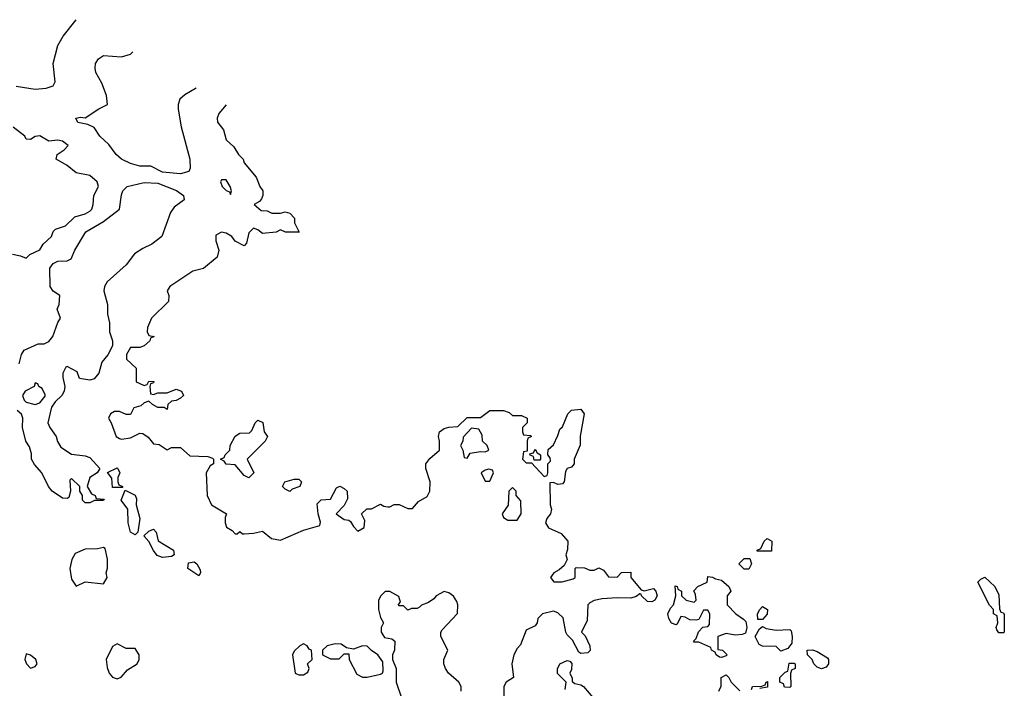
# Model space of a CAD drawing. Header units: inches. Extents: x 2380249 to 2585472, y 382747 to 546448.
# Tile 555 of 626: x 2535122 to 2539454, y 490303 to 493243. Entities that reach past the tile are written whole.
import ezdxf

# ---------------------------------------------------------------- set-up
doc = ezdxf.new("R2010")
doc.units = ezdxf.units.IN
doc.header["$MEASUREMENT"] = 0
doc.layers.add('C5439', color=7, linetype='Continuous')

msp = doc.modelspace()

# ---------------------------------------------------------------- linework, layer by layer
at = {"layer": 'C5439', "color": 4}
for points, elevation in [([(2535106, 492950), (2535190, 492937.3), (2535238, 492942), (2535268.4, 492951.6), (2535278, 492970), (2535268.7, 493050), (2535289.2, 493130), (2535312.3, 493170), (2535369.6, 493242.7)], 32), ([(2535898.8, 492942.3), (2535898.4, 492941.6), (2535848.3, 492911.7), (2535826.9, 492893.1), (2535819.1, 492870), (2535819.5, 492850), (2535832.3, 492772.3), (2535870.7, 492629.3), (2535871.3, 492590), (2535865.4, 492574.6), (2535830, 492565.2), (2535750, 492572.3), (2535699.3, 492599.3), (2535650, 492598.4), (2535609.7, 492609.7), (2535569.7, 492629.7), (2535546, 492650), (2535513.8, 492693.8), (2535474, 492730), (2535449.3, 492769.3), (2535422, 492782), (2535378, 492790), (2535368.7, 492810), (2535390, 492814), (2535410, 492810.8), (2535470, 492851), (2535508, 492870), (2535504, 492910), (2535483.2, 492963.2), (2535457.2, 493010), (2535453.2, 493030), (2535455.3, 493050), (2535468.7, 493070), (2535490, 493084.7), (2535570, 493079.1), (2535610, 493090.8), (2535619.8, 493100.7)], 28), ([(2536029.6, 492868.1), (2535998, 492830), (2535991.3, 492810), (2535991.6, 492791.6), (2536018, 492758), (2536030, 492714), (2536063.6, 492683.6), (2536084.7, 492650), (2536104.7, 492630), (2536110, 492614), (2536162, 492550), (2536178, 492510), (2536191.3, 492490), (2536191.3, 492470), (2536185.4, 492454.6), (2536176.9, 492443.1), (2536154, 492430), (2536183.6, 492403.6), (2536210, 492402), (2536231.6, 492391.6), (2536270, 492391.3), (2536290, 492398), (2536310, 492391.3), (2536331, 492370), (2536331.3, 492350), (2536351.6, 492308.4), (2536291.6, 492308.4), (2536270, 492318), (2536250.9, 492309.1), (2536190, 492302), (2536170, 492318), (2536150, 492326), (2536130, 492306), (2536119.6, 492260.4), (2536110, 492248), (2536070, 492268.7), (2536055.3, 492290), (2536030, 492304), (2536010, 492308.7), (2535984.7, 492295.3), (2535984.7, 492270), (2535998, 492230), (2535990, 492198), (2535930, 492148.7), (2535883.5, 492136.5), (2535782, 492070), (2535771.3, 492050), (2535778, 492030), (2535776, 492004), (2535702, 491930), (2535684.7, 491890), (2535682, 491870), (2535690, 491854), (2535714, 491850), (2535698, 491842), (2535694, 491830), (2535670, 491808), (2535650, 491802), (2535610, 491802), (2535591.3, 491770), (2535592, 491750), (2535634, 491710), (2535634, 491650), (2535670, 491634), (2535682, 491638), (2535690, 491654), (2535711.6, 491651.6), (2535710, 491646), (2535698, 491642), (2535694, 491630), (2535698, 491598), (2535710, 491594), (2535730, 491602), (2535770, 491602), (2535810, 491618), (2535834, 491610), (2535842, 491590), (2535830, 491578), (2535810, 491568), (2535790, 491566), (2535774, 491550), (2535770, 491528), (2535758, 491538), (2535730, 491538), (2535706, 491550), (2535690, 491566), (2535670, 491558), (2535654.8, 491545.2), (2535624, 491536), (2535610, 491506), (2535590, 491506), (2535560.4, 491520.4), (2535539.6, 491520.4), (2535522, 491510), (2535512, 491490), (2535524.7, 491470), (2535546.8, 491410), (2535561.4, 491401.4), (2535570, 491398.8), (2535610, 491404), (2535650, 491424.7), (2535663.6, 491423.6), (2535686.4, 491406.4), (2535710, 491378), (2535734.8, 491374.8), (2535770, 491352), (2535790, 491362), (2535830, 491362), (2535870, 491324.7), (2535950, 491322), (2535970, 491314), (2535974, 491310), (2535974, 491290), (2535959.6, 491280.4), (2535942, 491250), (2535946, 491150), (2535966, 491110), (2536032, 491070), (2536026, 491054), (2536026, 491030), (2536031.6, 491011.6), (2536056.9, 490996.9), (2536070, 490982), (2536078, 490982), (2536090, 490992), (2536102, 490982), (2536110, 490982), (2536150, 490984.7), (2536190, 490994), (2536230, 490961), (2536270, 490954), (2536370, 490998), (2536442, 491018), (2536446, 491034), (2536435.3, 491070), (2536430, 491114), (2536448.4, 491131.6), (2536490, 491134), (2536516.4, 491183.6), (2536530, 491192), (2536550, 491182), (2536562, 491170), (2536563.6, 491136.4), (2536550, 491106), (2536514, 491070), (2536550, 491044.7), (2536570, 491042), (2536576.9, 491036.9), (2536590, 491014), (2536610, 490994), (2536638, 491010), (2536640.4, 491040.4), (2536626, 491070), (2536648.7, 491091.3), (2536670, 491091.3), (2536710, 491112), (2536723.6, 491103.6), (2536741, 491101), (2536750, 491101), (2536770, 491111.3), (2536791.3, 491111.3), (2536830, 491094), (2536850, 491094), (2536876.4, 491123.6), (2536914, 491146), (2536926, 491170), (2536928, 491210), (2536909.1, 491269.1), (2536909.2, 491290), (2536926.8, 491313.2), (2536968.7, 491350), (2536968.9, 491388.9), (2536964, 491410), (2536969.3, 491430.7), (2536990, 491444.7), (2537010, 491451.3), (2537050, 491454), (2537090, 491494), (2537150, 491494), (2537190, 491524.7), (2537250, 491524.7), (2537276, 491516), (2537290, 491502), (2537330, 491502), (2537354, 491490), (2537354, 491470), (2537334, 491450), (2537334, 491430), (2537338, 491418), (2537370, 491414), (2537374, 491410), (2537358, 491402), (2537354, 491390), (2537354, 491346), (2537338, 491342), (2537334, 491310), (2537350, 491294), (2537374, 491294), (2537430, 491234), (2537442, 491238), (2537446, 491250), (2537446, 491290), (2537458, 491302), (2537456.4, 491316.4), (2537446, 491330), (2537447.3, 491352.7), (2537470, 491374), (2537490, 491414), (2537498, 491442), (2537510, 491452), (2537534, 491510), (2537550, 491526), (2537590.9, 491530.9), (2537604.7, 491510), (2537588.1, 491411.9), (2537587.7, 491372.3), (2537560.7, 491310), (2537561, 491290), (2537550, 491275.3), (2537531.3, 491268.7), (2537523.6, 491256.4), (2537518, 491210), (2537510, 491202), (2537490, 491199), (2537470, 491208), (2537454, 491206), (2537456, 491110), (2537461, 491090), (2537458, 491070), (2537441, 491050), (2537436, 491030), (2537448, 491008), (2537503.6, 490983.6), (2537534, 490950), (2537532.7, 490912.7), (2537524.7, 490890), (2537531.3, 490868.7), (2537516.9, 490843.1), (2537496, 490824), (2537472, 490810), (2537458, 490790), (2537471.6, 490771.6), (2537508.4, 490771.6), (2537556.4, 490783.6), (2537566, 490790), (2537566, 490830), (2537570, 490834), (2537607.3, 490832.7), (2537630, 490822), (2537650, 490822), (2537670, 490832), (2537690, 490822), (2537712.7, 490792.7), (2537750, 490792), (2537770, 490812), (2537810, 490814), (2537811.3, 490790), (2537856, 490736), (2537870, 490731), (2537910, 490741), (2537921, 490730), (2537926, 490710), (2537916, 490690), (2537903.1, 490683.1), (2537884.7, 490684.7), (2537858, 490710), (2537856.4, 490716.4), (2537850, 490718), (2537834, 490706), (2537810, 490699.3), (2537750, 490701.2), (2537684, 490696), (2537650, 490688.7), (2537630, 490678), (2537622, 490670), (2537619.1, 490600.9), (2537594, 490550), (2537610, 490534), (2537631, 490490), (2537631.1, 490468.9), (2537622, 490458), (2537590, 490455.3), (2537581.2, 490461.2), (2537554, 490514), (2537530, 490538), (2537524, 490550), (2537512.9, 490612.9), (2537490, 490635.3), (2537470, 490642), (2537422, 490630), (2537402, 490610), (2537398, 490590), (2537390, 490578), (2537350, 490558), (2537326, 490494), (2537310, 490478), (2537296, 490450), (2537286.8, 490410), (2537294, 490350), (2537262, 490330), (2537252, 490310), (2537252, 490250)], 32), ([(2535090, 492211), (2535124.7, 492204.7), (2535150, 492194), (2535166, 492210), (2535210, 492231.3), (2535224.5, 492255.5), (2535262, 492290), (2535269, 492311), (2535279, 492321), (2535323.7, 492336.3), (2535364.7, 492375.3), (2535410, 492388.4), (2535430, 492400.7), (2535439.3, 492410), (2535445.2, 492430), (2535448, 492470), (2535468, 492510), (2535462, 492530), (2535430, 492557.2), (2535369.5, 492569.5), (2535330, 492601.2), (2535282, 492630), (2535286, 492650), (2535318, 492670), (2535335.3, 492690), (2535310, 492708.7), (2535290, 492712.3), (2535250, 492708), (2535210, 492732.3), (2535190, 492729), (2535170, 492715.3), (2535150, 492718), (2535144, 492730), (2535092.7, 492770)], 32), ([(2535119, 491730), (2535129, 491770), (2535142, 491790), (2535203.2, 491816.8), (2535230, 491818), (2535250, 491828), (2535267, 491850), (2535289.2, 491910.8), (2535302, 491930), (2535286, 491970), (2535295.3, 491990), (2535298, 492030), (2535268.9, 492048.9), (2535255.3, 492070), (2535254, 492150), (2535269.2, 492170), (2535290, 492181), (2535330, 492182), (2535348.4, 492191.6), (2535364, 492230), (2535413.2, 492310), (2535490, 492354.9), (2535561.2, 492410), (2535570, 492472), (2535576, 492490), (2535594, 492510), (2535670, 492526.7), (2535730, 492524.4), (2535812.4, 492492.4), (2535842.8, 492470), (2535846, 492450), (2535802, 492418), (2535785.1, 492394.9), (2535746.8, 492290), (2535703.8, 492256.2), (2535662.9, 492237.1), (2535627.2, 492212.8), (2535590, 492165.2), (2535506.4, 492090), (2535495.3, 492070), (2535492, 492050), (2535507.7, 491990), (2535507.5, 491947.5), (2535516.3, 491910), (2535517.3, 491870), (2535530.4, 491830), (2535530, 491808.7), (2535510, 491768.7), (2535483.5, 491736.5), (2535470, 491688.7), (2535450, 491664), (2535430, 491657.2), (2535385.6, 491665.6), (2535374.6, 491694.6), (2535330, 491718), (2535325.4, 491714.6), (2535311.6, 491688.4), (2535311.3, 491670), (2535320.7, 491630), (2535317.3, 491610), (2535307.3, 491590), (2535278, 491562), (2535261.3, 491538.7), (2535246, 491470), (2535254, 491450), (2535282.8, 491410), (2535287.5, 491387.5), (2535303.4, 491363.4), (2535350, 491333), (2535410, 491324.9), (2535430, 491317.3), (2535474, 491270), (2535462, 491250), (2535431, 491229), (2535418, 491190), (2535438, 491158), (2535454, 491150), (2535458, 491138), (2535494, 491134), (2535490, 491129), (2535451.6, 491128.4), (2535430, 491118), (2535410, 491118), (2535398, 491130), (2535398, 491150), (2535386, 491170), (2535386, 491190), (2535350, 491226), (2535342, 491218), (2535344.7, 491170), (2535338, 491142), (2535330, 491138), (2535310, 491139), (2535264, 491170), (2535249, 491190), (2535219, 491250), (2535187.2, 491287.2), (2535174, 491310), (2535173.6, 491333.6), (2535165.2, 491365.2), (2535149.2, 491390), (2535134, 491450), (2535136, 491490), (2535130, 491508), (2535110, 491524)], 28), ([(2537064, 490290), (2537064, 490310), (2537054, 490330), (2537008, 490370), (2536995.3, 490390), (2536988, 490410), (2536988, 490430), (2537006, 490470), (2536975.3, 490530), (2536975.3, 490550), (2536980.2, 490559.8), (2537048.4, 490631.6), (2537049, 490670), (2537044.7, 490684.7), (2537030, 490708), (2537010, 490722), (2536990, 490728), (2536954, 490710), (2536943.6, 490696.4), (2536919.8, 490680.2), (2536890, 490668), (2536881, 490659), (2536870, 490654), (2536846, 490654), (2536830, 490646), (2536810, 490666), (2536790, 490666), (2536788.4, 490671.6), (2536798, 490682), (2536790, 490706), (2536750, 490728.7), (2536730, 490728.7), (2536711.3, 490710), (2536701, 490690), (2536701, 490650), (2536710, 490614), (2536722, 490590), (2536712, 490570), (2536712, 490550), (2536726.4, 490526.4), (2536759.6, 490519.6), (2536772, 490510), (2536771.3, 490470), (2536762, 490450), (2536762, 490430), (2536778, 490390), (2536778, 490330), (2536801, 490261)], 32), ([(2537522, 490298), (2537526, 490330), (2537488.4, 490368.4), (2537488.4, 490388.4), (2537498, 490410), (2537530, 490424.7), (2537542, 490422), (2537551.3, 490411.3), (2537550, 490386), (2537542, 490370), (2537552, 490348), (2537552, 490332), (2537563.6, 490323.6), (2537590, 490318), (2537602, 490310), (2537652, 490252)], 32), ([(2538198, 490290), (2538208.4, 490311.6), (2538208.7, 490350), (2538230, 490362), (2538242, 490350), (2538252, 490330), (2538290, 490292)], 32), ([(2538342, 490298), (2538346, 490310), (2538387.3, 490312.7), (2538402, 490318), (2538406, 490330), (2538412.7, 490332.7), (2538412.7, 490307.3), (2538378, 490302)], 32)]:
    msp.add_lwpolyline(points, dxfattribs=dict(at, elevation=elevation))
for points, elevation in [([(2536030, 492538), (2536010, 492538), (2536004.7, 492530), (2536012, 492510), (2536030, 492492), (2536045.4, 492485.4), (2536050, 492474), (2536054, 492490), (2536048, 492510)], 32), ([(2535190, 491646), (2535184.7, 491630), (2535146, 491610), (2535134.8, 491590), (2535141, 491570), (2535150, 491561), (2535190, 491551.3), (2535210, 491558), (2535233.2, 491586.8), (2535233.6, 491593.6), (2535220.4, 491620.4), (2535206, 491630), (2535202, 491642)], 28), ([(2536130, 491228.7), (2536110, 491238), (2536070, 491286), (2536030, 491288), (2536022, 491302), (2536006, 491310), (2536022, 491318), (2536026, 491330), (2536046, 491350), (2536048, 491370), (2536070, 491412), (2536090, 491424.7), (2536133.6, 491426.4), (2536143.1, 491436.9), (2536158, 491470), (2536170, 491482), (2536191.6, 491471.6), (2536198, 491430), (2536212, 491410), (2536202, 491390), (2536122, 491310), (2536152, 491250)], 32), ([(2537110, 491446), (2537072.7, 491407.3), (2537072, 491390), (2537062, 491370), (2537072, 491350), (2537078, 491318), (2537090, 491314), (2537104, 491336), (2537150, 491344.7), (2537170, 491342), (2537186, 491350), (2537178, 491370), (2537158, 491390), (2537156.4, 491416.4), (2537142, 491442)], 32), ([(2537386, 491306), (2537382, 491322), (2537367.3, 491327.3), (2537366, 491334), (2537382, 491338), (2537390, 491354), (2537398, 491338), (2537414, 491330), (2537414, 491310), (2537410, 491306)], 32), ([(2535530, 491186), (2535527.3, 491227.3), (2535508, 491252), (2535550, 491272), (2535554, 491270), (2535562, 491250), (2535554, 491230), (2535554, 491210), (2535558, 491198), (2535574, 491190), (2535574, 491186), (2535570, 491186)], 28), ([(2537186, 491266), (2537170, 491262), (2537152, 491250), (2537170, 491214), (2537190, 491214), (2537206, 491250), (2537202, 491262)], 32), ([(2536310, 491168.7), (2536290, 491178), (2536278, 491190), (2536288, 491210), (2536330, 491222), (2536350, 491222), (2536362, 491210), (2536354, 491190), (2536321, 491179)], 32), ([(2535630, 490978), (2535609.3, 490990), (2535599.3, 491030), (2535597.2, 491090), (2535568, 491130), (2535586, 491174), (2535630, 491152), (2535635.3, 491135.3), (2535634.8, 491110), (2535650.7, 491049.3), (2535642, 490990)], 28), ([(2537290, 491186), (2537274, 491170), (2537271.6, 491108.4), (2537244.7, 491070), (2537250, 491054), (2537270, 491042), (2537310, 491042), (2537328, 491070), (2537327.3, 491127.3), (2537306, 491150), (2537306, 491170)], 32), ([(2535750, 490877.2), (2535727.2, 490887.2), (2535710, 490908.7), (2535690, 490948), (2535667.3, 490972.7), (2535690, 490994), (2535710, 491002), (2535722, 490990), (2535731, 490951), (2535798, 490910), (2535802, 490890), (2535790, 490882)], 28), ([(2538366, 490906), (2538366, 490910), (2538382, 490918), (2538398, 490950), (2538410, 490962), (2538431.3, 490950), (2538430, 490906)], 32), ([(2535490, 490922), (2535463.6, 490916.4), (2535410, 490915.3), (2535365.2, 490894.8), (2535350.7, 490869.3), (2535342.8, 490830), (2535350, 490782), (2535370, 490752), (2535410, 490771.3), (2535490, 490762), (2535506, 490790), (2535502, 490810), (2535508.4, 490831.6), (2535508.7, 490870), (2535497.2, 490917.2)], 32), ([(2535910, 490798), (2535862, 490830), (2535865.2, 490854.8), (2535890, 490858.8), (2535901, 490850), (2535916, 490824), (2535918, 490810)], 28), ([(2538310, 490826), (2538286, 490850), (2538310, 490874), (2538334, 490874), (2538342, 490850), (2538330, 490826)], 32), ([(2538270, 490536), (2538230, 490544), (2538194, 490530), (2538194, 490474), (2538214, 490470), (2538234, 490450), (2538230, 490446), (2538210, 490438), (2538200.4, 490440.4), (2538186, 490450), (2538182, 490462), (2538166, 490470), (2538162, 490482), (2538110, 490506), (2538090, 490506), (2538086, 490510), (2538098, 490522), (2538109, 490551), (2538128, 490572), (2538150, 490574), (2538156.4, 490583.6), (2538158, 490630), (2538150, 490646), (2538130, 490646), (2538110, 490606), (2538098, 490602), (2538070, 490604), (2538050, 490615.3), (2538030, 490618), (2538014.8, 490585.2), (2538010, 490582), (2537989.5, 490589.5), (2537977.2, 490610), (2537974, 490630), (2537984.7, 490655.3), (2537998, 490670), (2538008.7, 490710), (2538006, 490754), (2538014, 490750), (2538018, 490738), (2538034, 490730), (2538034, 490710), (2538054, 490690), (2538090, 490682), (2538098, 490690), (2538095.3, 490715.3), (2538088.4, 490731.6), (2538106, 490750), (2538146, 490770), (2538150, 490794), (2538170, 490792), (2538183.6, 490783.6), (2538210, 490778), (2538242, 490750), (2538251.3, 490730), (2538234, 490710), (2538234, 490670), (2538272, 490630), (2538306.8, 490606.8), (2538316, 490596), (2538321, 490570), (2538315.3, 490544.7), (2538301, 490539)], 32), ([(2539430, 490546), (2539420.4, 490560.4), (2539418, 490570), (2539426, 490590), (2539422, 490622), (2539406, 490630), (2539406, 490650), (2539388.4, 490668.4), (2539338, 490770), (2539350, 490782), (2539368.9, 490791.1), (2539412, 490750), (2539430, 490714), (2539432.7, 490652.7), (2539438, 490638), (2539450, 490634), (2539452.7, 490627.3), (2539454, 490550), (2539450, 490546)], 32), ([(2538370, 490606), (2538368, 490630), (2538378, 490650), (2538390, 490662), (2538412, 490650), (2538411.3, 490628.7), (2538390, 490606)], 32), ([(2538450, 490558), (2538510, 490562), (2538516, 490556), (2538521, 490530), (2538518.8, 490501.2), (2538502, 490478), (2538470, 490466), (2538450, 490486), (2538390, 490488), (2538375.3, 490495.3), (2538358, 490530), (2538376.4, 490563.6), (2538390, 490574), (2538406, 490566)], 32), ([(2535550, 490498), (2535530, 490486), (2535502, 490430), (2535506, 490394), (2535516, 490370), (2535530, 490351.3), (2535550, 490344.7), (2535568.9, 490351.1), (2535596.4, 490383.6), (2535638, 490410), (2535648, 490430), (2535648, 490450), (2535630, 490478), (2535590, 490478)], 32), ([(2536370, 490498), (2536354, 490490), (2536330, 490466), (2536322, 490450), (2536334, 490370), (2536350, 490362), (2536370, 490362), (2536390, 490374), (2536395.3, 490390), (2536388, 490410), (2536408, 490430), (2536406, 490470), (2536395.3, 490475.3), (2536386, 490490)], 32), ([(2536510, 490498), (2536474, 490490), (2536454, 490470), (2536454, 490450), (2536490, 490432), (2536527.3, 490432.7), (2536550, 490454), (2536570, 490454), (2536572, 490430), (2536604.7, 490364.7), (2536630, 490352), (2536650, 490351.3), (2536710, 490364.7), (2536718, 490370), (2536720.4, 490379.6), (2536719, 490419), (2536698, 490450), (2536670, 490468.7), (2536650, 490488.7), (2536630, 490489), (2536590, 490475.3), (2536560.4, 490480.4), (2536536.4, 490496.4)], 32), ([(2538650, 490388.7), (2538630, 490395.3), (2538615.3, 490410), (2538608, 490430), (2538588, 490450), (2538586, 490470), (2538610, 490472), (2538630, 490464.7), (2538676.3, 490436.3), (2538681, 490430), (2538681, 490410), (2538670, 490395.3)], 32), ([(2535150, 490454), (2535144, 490430), (2535151.3, 490410), (2535170, 490391.3), (2535190, 490398), (2535199, 490410), (2535193.2, 490430), (2535170, 490449)], 32), ([(2538510, 490306), (2538487.3, 490307.3), (2538482, 490322), (2538466, 490330), (2538466, 490350), (2538490, 490374), (2538502, 490378), (2538507.3, 490412.7), (2538530, 490414), (2538534, 490410), (2538534, 490390), (2538518, 490382), (2538512.7, 490367.3), (2538514, 490310)], 32)]:
    msp.add_lwpolyline(points, close=True, dxfattribs=dict(at, elevation=elevation))

doc.saveas('drawing.dxf')
